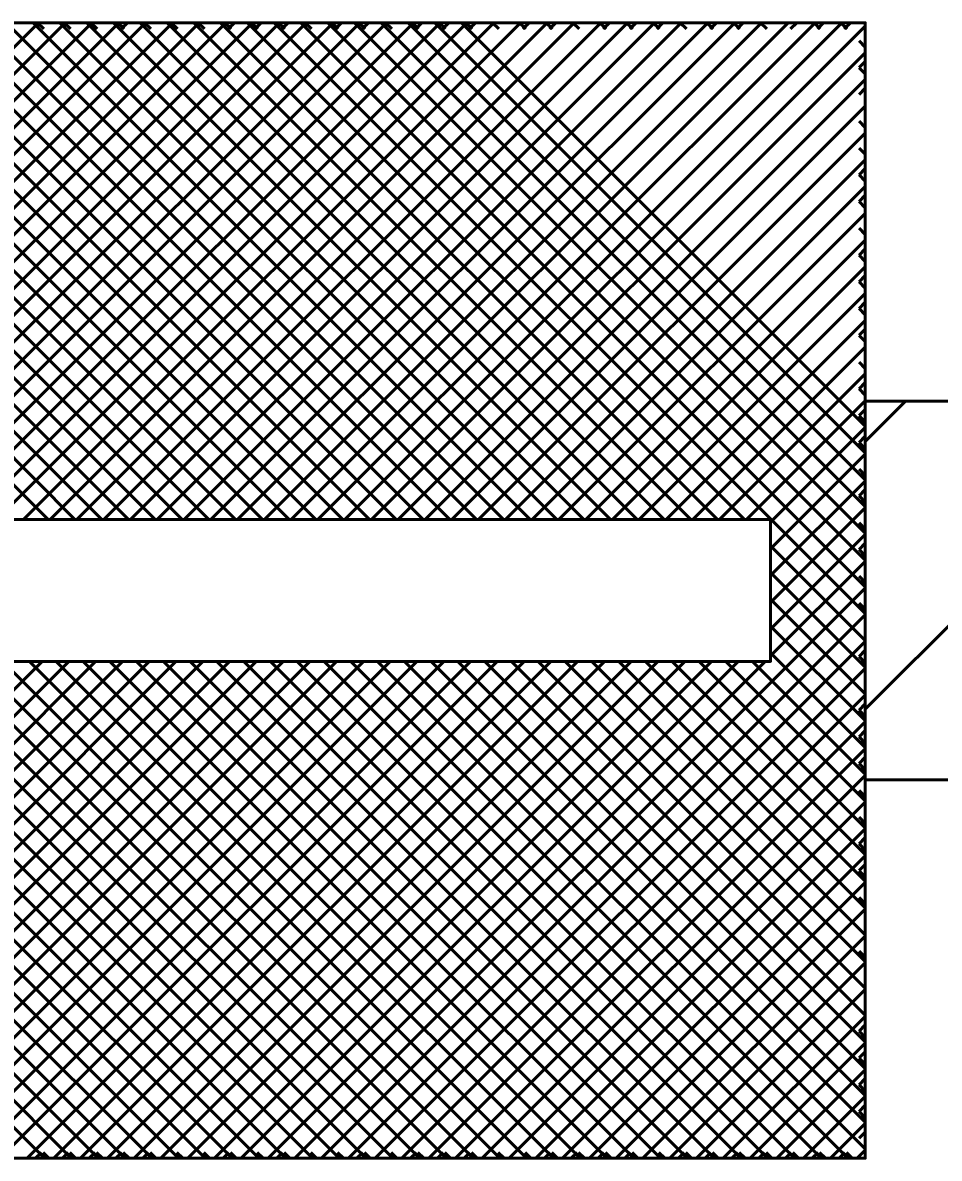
# Model space of a CAD drawing. Extents: x -1 to 679, y 0 to 440.
# Drawn here: x 175.91 to 180.75, y 380.1 to 386.1 of the extents above; entities that cross this region are included whole.
import ezdxf

# ---------------------------------------------------------------- set-up
doc = ezdxf.new("R2010")
doc.units = 0
doc.header["$LTSCALE"] = 0.8
doc.layers.add('1', color=7, linetype='Continuous', lineweight=53)

msp = doc.modelspace()

# ---------------------------------------------------------------- linework, layer by layer
at = {"layer": '1'}
for p, q in [((173.367, 383.4761), (175.992, 386.1011)), ((176.0434, 383.4761), (173.4184, 386.1011)), ((173.5084, 383.4761), (176.1334, 386.1011)), ((176.1848, 383.4761), (173.5598, 386.1011)), ((173.6498, 383.4761), (176.2748, 386.1011)), ((176.3262, 383.4761), (173.7012, 386.1011)), ((173.7912, 383.4761), (176.4162, 386.1011)), ((176.4677, 383.4761), (173.8427, 386.1011)), ((173.9327, 383.4761), (176.5577, 386.1011)), ((176.6091, 383.4761), (173.9841, 386.1011)), ((174.0741, 383.4761), (176.6991, 386.1011)), ((176.7505, 383.4761), (174.1255, 386.1011)), ((174.2155, 383.4761), (176.8405, 386.1011)), ((176.8919, 383.4761), (174.2669, 386.1011)), ((174.3569, 383.4761), (176.9819, 386.1011)), ((177.0333, 383.4761), (174.4083, 386.1011)), ((174.4983, 383.4761), (177.1233, 386.1011)), ((177.1747, 383.4761), (174.5497, 386.1011)), ((174.6397, 383.4761), (177.2647, 386.1011)), ((177.3162, 383.4761), (174.6912, 386.1011)), ((174.7812, 383.4761), (177.4062, 386.1011)), ((177.4576, 383.4761), (174.8326, 386.1011)), ((174.9226, 383.4761), (177.5476, 386.1011)), ((177.599, 383.4761), (174.974, 386.1011)), ((175.0641, 383.4761), (177.6891, 386.1011)), ((177.7404, 383.4761), (175.1154, 386.1011)), ((175.2055, 383.4761), (177.8305, 386.1011)), ((177.8819, 383.4761), (175.2569, 386.1011)), ((175.3469, 383.4761), (177.9719, 386.1011)), ((178.0233, 383.4761), (175.3983, 386.1011)), ((175.4883, 383.4761), (178.1133, 386.1011)), ((178.1647, 383.4761), (175.5397, 386.1011)), ((175.6298, 383.4761), (178.2548, 386.1011)), ((178.3062, 383.4761), (175.6812, 386.1011)), ((175.7712, 383.4761), (178.3962, 386.1011)), ((178.4476, 383.4761), (175.8226, 386.1011)), ((175.9126, 383.4761), (178.5376, 386.1011)), ((178.589, 383.4761), (175.964, 386.1011)), ((176.0197, 386.0679), (175.9865, 386.1011)), ((176.054, 383.4761), (178.679, 386.1011)), ((178.7304, 383.4761), (176.1054, 386.1011)), ((176.1611, 386.0679), (176.1279, 386.1011)), ((176.1954, 383.4761), (178.8204, 386.1011)), ((178.8718, 383.4761), (176.2468, 386.1011)), ((176.3025, 386.0679), (176.2693, 386.1011)), ((176.3368, 383.4761), (178.9618, 386.1011)), ((179.0132, 383.4761), (176.3882, 386.1011)), ((176.4439, 386.0679), (176.4108, 386.1011)), ((176.4287, 386.0679), (176.4618, 386.1011)), ((176.4783, 383.4761), (179.1033, 386.1011)), ((179.1547, 383.4761), (176.5297, 386.1011)), ((176.5853, 386.0679), (176.5522, 386.1011)), ((176.6197, 383.4761), (179.2447, 386.1011)), ((179.2961, 383.4761), (176.6711, 386.1011)), ((176.7267, 386.0679), (176.6936, 386.1011)), ((176.7611, 383.4761), (179.3861, 386.1011)), ((179.4375, 383.4761), (176.8125, 386.1011)), ((176.8682, 386.0679), (176.835, 386.1011)), ((176.9025, 383.4761), (179.5275, 386.1011)), ((179.5789, 383.4761), (176.9539, 386.1011)), ((177.0096, 386.0679), (176.9764, 386.1011)), ((176.9943, 386.0679), (177.0275, 386.1011)), ((177.0439, 383.4761), (179.6689, 386.1011)), ((179.7203, 383.4761), (177.0953, 386.1011)), ((177.151, 386.0679), (177.1178, 386.1011)), ((177.1358, 386.0679), (177.1689, 386.1011)), ((177.1853, 383.4761), (179.8103, 386.1011)), ((180.3587, 382.9792), (177.2368, 386.1011)), ((177.2924, 386.0679), (177.2592, 386.1011)), ((177.2772, 386.0679), (177.3103, 386.1011)), ((177.3268, 383.4761), (179.9518, 386.1011)), ((180.3587, 383.1206), (177.3782, 386.1011)), ((177.4339, 386.0679), (177.4007, 386.1011)), ((177.4682, 383.4761), (180.0932, 386.1011)), ((180.3587, 383.262), (177.5196, 386.1011)), ((177.5753, 386.0679), (177.5422, 386.1011)), ((177.56, 386.0679), (177.5932, 386.1011)), ((177.6097, 383.4761), (180.2347, 386.1011)), ((180.3587, 383.4034), (177.661, 386.1011)), ((177.7167, 386.0679), (177.6836, 386.1011)), ((177.7015, 386.0679), (177.7347, 386.1011)), ((180.3587, 383.5449), (177.8025, 386.1011)), ((177.8582, 386.0679), (177.825, 386.1011)), ((180.3587, 383.6863), (177.9439, 386.1011)), ((177.9996, 386.0679), (177.9664, 386.1011)), ((177.9843, 386.0679), (178.0175, 386.1011)), ((180.3587, 383.8277), (178.0853, 386.1011)), ((178.141, 386.0679), (178.1078, 386.1011)), ((178.1257, 386.0679), (178.1589, 386.1011)), ((180.3587, 383.9692), (178.2267, 386.1011)), ((178.2824, 386.0679), (178.2492, 386.1011)), ((178.2672, 386.0679), (178.3003, 386.1011)), ((178.4238, 386.0679), (178.3907, 386.1011)), ((178.5652, 386.0679), (178.5321, 386.1011)), ((178.55, 386.0679), (178.5832, 386.1011)), ((178.7067, 386.0679), (178.6735, 386.1011)), ((178.6914, 386.0679), (178.7246, 386.1011)), ((178.8481, 386.0679), (178.8149, 386.1011)), ((178.9895, 386.0679), (178.9563, 386.1011)), ((178.9742, 386.0679), (179.0074, 386.1011)), ((179.1309, 386.0679), (179.0977, 386.1011)), ((179.1157, 386.0679), (179.1488, 386.1011)), ((179.2723, 386.0679), (179.2392, 386.1011)), ((179.2571, 386.0679), (179.2902, 386.1011)), ((179.4137, 386.0679), (179.3806, 386.1011)), ((179.5552, 386.0679), (179.522, 386.1011)), ((179.5399, 386.0679), (179.5731, 386.1011)), ((179.6966, 386.0679), (179.6634, 386.1011)), ((179.6813, 386.0679), (179.7145, 386.1011)), ((179.838, 386.0679), (179.8048, 386.1011)), ((179.9642, 386.0679), (179.9973, 386.1011)), ((180.1209, 386.0679), (180.0877, 386.1011)), ((180.1056, 386.0679), (180.1387, 386.1011)), ((180.2623, 386.0679), (180.2292, 386.1011)), ((180.2471, 386.0679), (180.2802, 386.1011)), ((177.7511, 383.4761), (180.3587, 386.0837)), ((180.3587, 385.9716), (180.3256, 386.0047)), ((177.8925, 383.4761), (180.3587, 385.9423)), ((180.3256, 385.8636), (180.3587, 385.8967)), ((180.3587, 385.8302), (180.3256, 385.8632)), ((178.0339, 383.4761), (180.3587, 385.8008)), ((180.3256, 385.7222), (180.3587, 385.7552)), ((178.1753, 383.4761), (180.3587, 385.6594)), ((180.3587, 385.5472), (180.3256, 385.5803)), ((178.3167, 383.4761), (180.3587, 385.518)), ((180.3587, 385.4058), (180.3256, 385.4389)), ((178.4582, 383.4761), (180.3587, 385.3766)), ((180.3256, 385.2979), (180.3587, 385.331)), ((180.3587, 385.2644), (180.3256, 385.2975)), ((178.5996, 383.4761), (180.3587, 385.2352)), ((180.3256, 385.1565), (180.3587, 385.1896)), ((180.3587, 385.123), (180.3256, 385.1561)), ((178.741, 383.4761), (180.3587, 385.0938)), ((180.3587, 384.9816), (180.3256, 385.0147)), ((178.8824, 383.4761), (180.3587, 384.9523)), ((180.3256, 384.8737), (180.3587, 384.9067)), ((180.3587, 384.8402), (180.3256, 384.8732)), ((179.0238, 383.4761), (180.3587, 384.8109)), ((180.3256, 384.7322), (180.3587, 384.7653)), ((180.3587, 384.6987), (180.3256, 384.7318)), ((179.1652, 383.4761), (180.3587, 384.6695)), ((180.3256, 384.5908), (180.3587, 384.6239)), ((180.3587, 384.5573), (180.3256, 384.5904)), ((179.3067, 383.4761), (180.3587, 384.5281)), ((180.3256, 384.4494), (180.3587, 384.4825)), ((180.3587, 384.4159), (180.3256, 384.449)), ((179.4481, 383.4761), (180.3587, 384.3867)), ((180.3587, 384.2745), (180.3256, 384.3076)), ((179.5895, 383.4761), (180.3587, 384.2452)), ((180.3256, 384.1666), (180.3587, 384.1997)), ((180.3587, 384.1331), (180.3256, 384.1662)), ((179.7309, 383.4761), (180.3587, 384.1038)), ((180.3587, 383.8881), (180.5717, 384.1011)), ((180.3587, 382.4738), (181.9859, 384.1011)), ((180.3256, 384.0252), (180.3587, 384.0582)), ((180.3587, 383.9917), (180.3256, 384.0247)), ((179.8587, 383.4624), (180.3587, 383.9624)), ((180.3256, 383.8837), (180.3587, 383.9168)), ((180.3587, 383.8502), (180.3256, 383.8833)), ((179.8587, 383.321), (180.3587, 383.821)), ((180.3587, 383.7088), (180.3256, 383.7419)), ((179.8587, 383.1795), (180.3587, 383.6795)), ((180.3256, 383.6008), (180.3587, 383.6339)), ((180.3587, 383.5674), (180.3256, 383.6005)), ((179.8587, 383.0381), (180.3587, 383.5381)), ((180.3587, 383.426), (180.3256, 383.4591)), ((179.8587, 382.8967), (180.3587, 383.3967)), ((180.3256, 383.318), (180.3587, 383.3511)), ((180.3587, 382.8377), (179.8587, 383.3377)), ((180.3587, 383.2846), (180.3256, 383.3177)), ((179.8587, 382.7552), (180.3587, 383.2552)), ((180.3587, 382.6963), (179.8587, 383.1963)), ((180.3587, 383.1432), (180.3256, 383.1762)), ((177.3459, 380.1011), (180.3587, 383.1138)), ((180.3587, 382.5549), (179.8587, 383.0549)), ((180.3587, 383.0017), (180.3256, 383.0347)), ((177.4873, 380.1011), (180.3587, 382.9724)), ((180.3587, 382.4135), (179.8587, 382.9135)), ((177.6287, 380.1011), (180.3587, 382.831)), ((180.3587, 382.2721), (179.8587, 382.7721)), ((180.3256, 382.7523), (180.3587, 382.7854)), ((180.3587, 382.7188), (180.3256, 382.7519)), ((173.3861, 380.1011), (176.0111, 382.7261)), ((176.0242, 380.1011), (173.3992, 382.7261)), ((173.5275, 380.1011), (176.1525, 382.7261)), ((176.1657, 380.1011), (173.5407, 382.7261)), ((173.6689, 380.1011), (176.2939, 382.7261)), ((176.3072, 380.1011), (173.6822, 382.7261)), ((173.8103, 380.1011), (176.4353, 382.7261)), ((176.4486, 380.1011), (173.8236, 382.7261)), ((173.9518, 380.1011), (176.5768, 382.7261)), ((176.59, 380.1011), (173.965, 382.7261)), ((174.0932, 380.1011), (176.7182, 382.7261)), ((176.7314, 380.1011), (174.1064, 382.7261)), ((174.2347, 380.1011), (176.8597, 382.7261)), ((176.8728, 380.1011), (174.2478, 382.7261)), ((174.3761, 380.1011), (177.0011, 382.7261)), ((177.0143, 380.1011), (174.3893, 382.7261)), ((174.5175, 380.1011), (177.1425, 382.7261)), ((177.1557, 380.1011), (174.5307, 382.7261)), ((174.6589, 380.1011), (177.2839, 382.7261)), ((177.2971, 380.1011), (174.6721, 382.7261)), ((174.8003, 380.1011), (177.4253, 382.7261)), ((177.4385, 380.1011), (174.8135, 382.7261)), ((174.9417, 380.1011), (177.5667, 382.7261)), ((177.5799, 380.1011), (174.9549, 382.7261)), ((175.0832, 380.1011), (177.7082, 382.7261)), ((177.7213, 380.1011), (175.0963, 382.7261)), ((175.2246, 380.1011), (177.8496, 382.7261)), ((177.8628, 380.1011), (175.2378, 382.7261)), ((175.366, 380.1011), (177.991, 382.7261)), ((178.0042, 380.1011), (175.3792, 382.7261)), ((175.5074, 380.1011), (178.1324, 382.7261)), ((178.1456, 380.1011), (175.5206, 382.7261)), ((175.6488, 380.1011), (178.2738, 382.7261)), ((178.287, 380.1011), (175.662, 382.7261)), ((175.7902, 380.1011), (178.4152, 382.7261)), ((178.4284, 380.1011), (175.8034, 382.7261)), ((175.9317, 380.1011), (178.5567, 382.7261)), ((178.5698, 380.1011), (175.9448, 382.7261)), ((176.0731, 380.1011), (178.6981, 382.7261)), ((178.7113, 380.1011), (176.0863, 382.7261)), ((176.2145, 380.1011), (178.8395, 382.7261)), ((178.8527, 380.1011), (176.2277, 382.7261)), ((176.3559, 380.1011), (178.9809, 382.7261)), ((178.9942, 380.1011), (176.3692, 382.7261)), ((176.4973, 380.1011), (179.1223, 382.7261)), ((179.1356, 380.1011), (176.5106, 382.7261)), ((176.6387, 380.1011), (179.2637, 382.7261)), ((179.277, 380.1011), (176.652, 382.7261)), ((176.7802, 380.1011), (179.4052, 382.7261)), ((179.4184, 380.1011), (176.7934, 382.7261)), ((176.9217, 380.1011), (179.5467, 382.7261)), ((179.5598, 380.1011), (176.9348, 382.7261)), ((177.0631, 380.1011), (179.6881, 382.7261)), ((179.7012, 380.1011), (177.0762, 382.7261)), ((177.2045, 380.1011), (179.8295, 382.7261)), ((179.8427, 380.1011), (177.2177, 382.7261)), ((179.9841, 380.1011), (177.3591, 382.7261)), ((180.1255, 380.1011), (177.5005, 382.7261)), ((180.2669, 380.1011), (177.6419, 382.7261)), ((177.7702, 380.1011), (180.3587, 382.6896)), ((180.3587, 380.1507), (177.7833, 382.7261)), ((180.3587, 380.2922), (177.9247, 382.7261)), ((180.3587, 380.4336), (178.0662, 382.7261)), ((180.3587, 380.575), (178.2076, 382.7261)), ((180.3587, 380.7164), (178.349, 382.7261)), ((180.3587, 380.8578), (178.4904, 382.7261)), ((180.3587, 380.9993), (178.6319, 382.7261)), ((180.3587, 381.1407), (178.7733, 382.7261)), ((180.3587, 381.2822), (178.9147, 382.7261)), ((180.3587, 381.4236), (179.0562, 382.7261)), ((180.3587, 381.565), (179.1976, 382.7261)), ((180.3587, 381.7064), (179.339, 382.7261)), ((180.3587, 381.8478), (179.4804, 382.7261)), ((180.3587, 381.9892), (179.6218, 382.7261)), ((180.3587, 382.1307), (179.7632, 382.7261)), ((177.9116, 380.1011), (180.3587, 382.5482)), ((180.3256, 382.4695), (180.3587, 382.5026)), ((180.3587, 382.436), (180.3256, 382.4691)), ((178.053, 380.1011), (180.3587, 382.4067)), ((180.3256, 382.3281), (180.3587, 382.3612)), ((180.3587, 382.2946), (180.3256, 382.3277)), ((178.1944, 380.1011), (180.3587, 382.2653)), ((180.3256, 382.1867), (180.3587, 382.2197)), ((180.3587, 382.1532), (180.3256, 382.1862)), ((178.3358, 380.1011), (180.3587, 382.1239)), ((180.3587, 382.0118), (180.3256, 382.0448)), ((178.4772, 380.1011), (180.3587, 381.9825)), ((180.3587, 381.8703), (180.3256, 381.9034)), ((178.6187, 380.1011), (180.3587, 381.8411)), ((180.3256, 381.7624), (180.3587, 381.7955)), ((180.3587, 381.7289), (180.3256, 381.762)), ((178.7601, 380.1011), (180.3587, 381.6997)), ((180.3256, 381.621), (180.3587, 381.6541)), ((180.3587, 381.5875), (180.3256, 381.6206)), ((178.9015, 380.1011), (180.3587, 381.5582)), ((180.3587, 381.4461), (180.3256, 381.4792)), ((179.0429, 380.1011), (180.3587, 381.4168)), ((179.1844, 380.1011), (180.3587, 381.2753)), ((180.3587, 381.1633), (180.3256, 381.1963)), ((179.3258, 380.1011), (180.3587, 381.1339)), ((179.4673, 380.1011), (180.3587, 380.9925)), ((179.6087, 380.1011), (180.3587, 380.8511)), ((180.3256, 380.7724), (180.3587, 380.8055)), ((180.3587, 380.739), (180.3256, 380.7721)), ((179.7501, 380.1011), (180.3587, 380.7097)), ((180.3256, 380.631), (180.3587, 380.6641)), ((180.3587, 380.5976), (180.3256, 380.6307)), ((179.8915, 380.1011), (180.3587, 380.5682)), ((180.3256, 380.4896), (180.3587, 380.5227)), ((180.3587, 380.4561), (180.3256, 380.4892)), ((180.0329, 380.1011), (180.3587, 380.4268)), ((180.3256, 380.3482), (180.3587, 380.3812)), ((180.3587, 380.3147), (180.3256, 380.3477)), ((180.1743, 380.1011), (180.3587, 380.2854)), ((180.3256, 380.2067), (180.3587, 380.2398)), ((175.9772, 380.1011), (176.008, 380.1318)), ((176.0468, 380.1011), (176.0161, 380.1318)), ((176.1187, 380.1011), (176.1494, 380.1318)), ((176.1882, 380.1011), (176.1575, 380.1318)), ((176.2601, 380.1011), (176.2908, 380.1318)), ((176.3297, 380.1011), (176.2989, 380.1318)), ((176.4015, 380.1011), (176.4322, 380.1318)), ((176.4711, 380.1011), (176.4403, 380.1318)), ((176.5429, 380.1011), (176.5737, 380.1318)), ((176.6125, 380.1011), (176.5817, 380.1318)), ((176.7539, 380.1011), (176.7232, 380.1318)), ((176.8953, 380.1011), (176.8646, 380.1318)), ((176.9673, 380.1011), (176.998, 380.1318)), ((177.0367, 380.1011), (177.006, 380.1318)), ((177.1782, 380.1011), (177.1474, 380.1318)), ((177.2501, 380.1011), (177.2808, 380.1318)), ((177.3196, 380.1011), (177.2888, 380.1318)), ((177.461, 380.1011), (177.4303, 380.1318)), ((177.6024, 380.1011), (177.5717, 380.1318)), ((177.6743, 380.1011), (177.7051, 380.1318)), ((177.7438, 380.1011), (177.7131, 380.1318)), ((177.8852, 380.1011), (177.8545, 380.1318)), ((177.9572, 380.1011), (177.9879, 380.1318)), ((178.0267, 380.1011), (177.9959, 380.1318)), ((178.0986, 380.1011), (178.1293, 380.1318)), ((178.1681, 380.1011), (178.1373, 380.1318)), ((178.24, 380.1011), (178.2707, 380.1318)), ((178.3095, 380.1011), (178.2788, 380.1318)), ((178.451, 380.1011), (178.4202, 380.1318)), ((178.5924, 380.1011), (178.5617, 380.1318)), ((178.6642, 380.1011), (178.695, 380.1318)), ((178.7338, 380.1011), (178.7031, 380.1318)), ((178.8057, 380.1011), (178.8364, 380.1318)), ((178.8752, 380.1011), (178.8445, 380.1318)), ((178.9471, 380.1011), (178.9778, 380.1318)), ((179.0167, 380.1011), (178.9859, 380.1318)), ((179.0885, 380.1011), (179.1192, 380.1318)), ((179.1581, 380.1011), (179.1273, 380.1318)), ((179.2995, 380.1011), (179.2687, 380.1318)), ((179.3714, 380.1011), (179.4022, 380.1318)), ((179.4409, 380.1011), (179.4102, 380.1318)), ((179.5128, 380.1011), (179.5436, 380.1318)), ((179.5823, 380.1011), (179.5516, 380.1318)), ((179.6542, 380.1011), (179.685, 380.1318)), ((179.7237, 380.1011), (179.693, 380.1318)), ((179.7957, 380.1011), (179.8264, 380.1318)), ((179.8652, 380.1011), (179.8344, 380.1318)), ((179.9371, 380.1011), (179.9678, 380.1318)), ((180.0066, 380.1011), (179.9758, 380.1318)), ((180.0785, 380.1011), (180.1093, 380.1318)), ((180.148, 380.1011), (180.1172, 380.1318)), ((180.2199, 380.1011), (180.2507, 380.1318)), ((180.2894, 380.1011), (180.2587, 380.1318)), ((180.3157, 380.1011), (180.3587, 380.144))]:
    msp.add_line(p, q, dxfattribs=at)
for points in [[(149.8587, 382.1011), (149.8587, 384.1011), (159.8587, 386.1011), (167.8587, 386.1011), (180.3587, 386.1011), (180.3587, 384.1011), (180.3587, 382.1011), (180.3587, 380.1011), (167.8587, 380.1011), (159.8587, 380.1011), (154.8585, 381.1011)], [(150.3587, 382.7261), (150.3587, 383.4761), (179.8587, 383.4761), (179.8587, 382.7261)]]:
    msp.add_lwpolyline(points, close=True, dxfattribs=at)
msp.add_lwpolyline([(180.3587, 384.1011), (188.8587, 384.1011), (188.8587, 382.1011), (180.3587, 382.1011)], dxfattribs=at)

doc.saveas('drawing.dxf')
